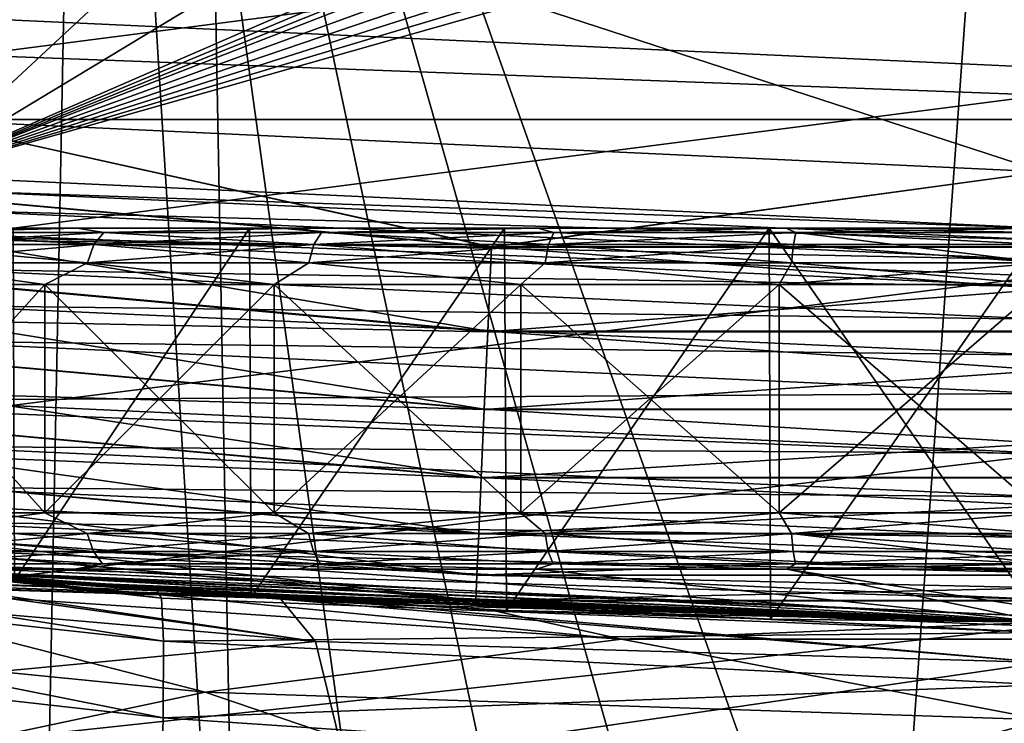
# Model space of a CAD drawing. Header units: metres. Extents: x -22 to 22, y 0 to 204.
# Tile 271 of 497: x -1.82 to -0.07, y 158.98 to 160.23. Entities that reach past the tile are written whole.
import ezdxf

# ---------------------------------------------------------------- set-up
doc = ezdxf.new("R2010")
doc.units = ezdxf.units.M
doc.layers.add('solid_002_SW0002', color=7, linetype='CONTINUOUS')
doc.layers.add('solid_002_SW0002_01', color=7, linetype='CONTINUOUS')

msp = doc.modelspace()

# ---------------------------------------------------------------- linework, layer by layer
at = {"layer": 'solid_002_SW0002'}
for points in [[(-1.887785, 182.670227, 261.700287), (-2.719687, 81.176041, 275.085602), (0, 81.175316, 275.040649)], [(-1.887785, 182.670227, 261.700287), (0, 81.175316, 275.040649), (0, 182.667419, 261.678955)], [(-2.085577, 158.700439, 198.405685), (-1.701654, 162.23439, 196.748383), (-3.390131, 162.456955, 196.748383)], [(-2.085577, 158.700439, 198.405685), (-1.773816, 158.572754, 198.452881), (-1.701654, 162.23439, 196.748383)], [(-1.773816, 158.572754, 198.452881), (-1.467934, 158.464172, 198.493423), (-1.701654, 162.23439, 196.748383)], [(-0.283617, 158.232376, 198.580673), (-0.000197, 162.160004, 196.748383), (-1.701654, 162.23439, 196.748383)], [(-0.573097, 158.259949, 198.570282), (-0.283617, 158.232376, 198.580673), (-1.701654, 162.23439, 196.748383)], [(-0.867772, 158.307495, 198.552353), (-0.573097, 158.259949, 198.570282), (-1.701654, 162.23439, 196.748383)], [(-1.166446, 158.375443, 198.526764), (-0.867772, 158.307495, 198.552353), (-1.701654, 162.23439, 196.748383)], [(-1.467934, 158.464172, 198.493423), (-1.166446, 158.375443, 198.526764), (-1.701654, 162.23439, 196.748383)], [(-0.283617, 158.232376, 198.580673), (0.000001, 158.224533, 198.583527), (-0.000197, 162.160004, 196.748383)], [(-2.01145, 159.952988, 242.790192), (-1.847646, 160.808563, 247.050339), (-1.553606, 160.734161, 246.803192)], [(-2.01145, 159.952988, 242.790192), (-1.553606, 160.734161, 246.803192), (-1.236923, 160.672714, 246.606384)], [(-2.01145, 159.952988, 242.790192), (-1.236923, 160.672714, 246.606384), (-0.897046, 160.625412, 246.456451)], [(-2.01145, 159.952988, 242.790192), (-0.897046, 160.625412, 246.456451), (-0.540434, 160.592346, 246.355698)], [(-0.491554, 160.587601, 246.338669), (-2.01145, 159.952988, 242.790192), (-0.540434, 160.592346, 246.355698)], [(-0.491554, 160.587601, 246.338669), (-0.448894, 160.580933, 246.30986), (-2.01145, 159.952988, 242.790192)], [(-1.956497, 160.596542, 241.25), (-2.003749, 160.053009, 241.25), (-0.000001, 159.960007, 241.25)], [(0, 160.505646, 241.25), (-1.956497, 160.596542, 241.25), (-0.000001, 159.960007, 241.25)], [(-0.448894, 160.580933, 246.30986), (-0.415158, 160.572342, 246.271347), (-2.01145, 159.952988, 242.790192)], [(-0.415158, 160.572342, 246.271347), (-0.352633, 160.555603, 246.195526), (-2.01145, 159.952988, 242.790192)], [(-0.352633, 160.555603, 246.195526), (-0.276699, 160.542084, 246.133545), (-2.01145, 159.952988, 242.790192)], [(-0.276699, 160.542084, 246.133545), (-0.190371, 160.531723, 246.087662), (-2.01145, 159.952988, 242.790192)], [(-0.190371, 160.531723, 246.087662), (-0.096941, 160.525436, 246.059494), (-2.01145, 159.952988, 242.790192)], [(-0.096941, 160.525436, 246.059494), (0, 160.523209, 246.050003), (-2.01145, 159.952988, 242.790192)], [(0, 160.523209, 246.050003), (0, 159.860001, 242.790192), (-2.01145, 159.952988, 242.790192)], [(-1.904344, 160.166885, 224.163696), (-1.88503, 160.480865, 224.111649), (-0.000062, 160.413696, 224.303574)], [(-1.904344, 160.166885, 224.163696), (-0.000062, 160.413696, 224.303574), (-0.000043, 160.096085, 224.355057)], [(2.003748, 160.053009), (-2.003747, 160.053009), (-3.987926, 160.329697)], [(3.987926, 160.329697), (2.003748, 160.053009), (-3.987926, 160.329697)], [(-1.917641, 159.848328, 224.165482), (-1.904344, 160.166885, 224.163696), (-0.000043, 160.096085, 224.355057)], [(-1.917641, 159.848328, 224.165482), (-0.000043, 160.096085, 224.355057), (-0.000057, 159.77449, 224.354813)], [(-0.980569, 159.825928, 0.015372), (-2.933812, 160.001724, 0.015372), (-2.003747, 160.053009)], [(-2.933688, 160.00264, 241.234818), (-0.980528, 159.826859, 241.234818), (-2.003749, 160.053009, 241.25)], [(-0.980528, 159.826859, 241.234818), (-0.000001, 159.960007, 241.25), (-2.003749, 160.053009, 241.25)], [(2.003748, 160.053009), (0, 159.960007), (-2.003747, 160.053009)], [(-2.953976, 159.852875, 0.060957), (-2.933812, 160.001724, 0.015372), (-0.980569, 159.825928, 0.015372)], [(-2.95386, 159.853729, 241.189407), (-0.987269, 159.676743, 241.189407), (-2.933688, 160.00264, 241.234818)], [(-0.987269, 159.676743, 241.189407), (-0.980528, 159.826859, 241.234818), (-2.933688, 160.00264, 241.234818)], [(-0.980528, 159.826859, 241.234818), (0.980528, 159.826859, 241.234818), (-0.000001, 159.960007, 241.25)], [(-2.972558, 159.715698, 0.134999), (-2.953976, 159.852875, 0.060957), (-0.987309, 159.675873, 0.060957)], [(-2.972453, 159.716476, 241.115524), (-0.993484, 159.538361, 241.115524), (-2.95386, 159.853729, 241.189407)], [(-0.987309, 159.675873, 0.060957), (-2.953976, 159.852875, 0.060957), (-0.980569, 159.825928, 0.015372)], [(-0.993484, 159.538361, 241.115524), (-0.987269, 159.676743, 241.189407), (-2.95386, 159.853729, 241.189407)], [(-1.717339, 159.860001, 246.429703), (-2.075058, 159.860001, 246.714798), (-1.830762, 159.860001, 246.265015)], [(-2.075058, 159.860001, 251.185211), (-1.717339, 159.860001, 251.470291), (-1.830762, 159.860001, 251.634979)], [(-2.022386, 159.852386, 251.283951), (-1.717339, 159.860001, 251.470291), (-2.075058, 159.860001, 251.185211)], [(-2.022386, 159.852386, 246.616043), (-2.075058, 159.860001, 246.714798), (-1.717339, 159.860001, 246.429703)], [(-2.043649, 159.830688, 251.308502), (-1.687199, 159.830688, 251.575333), (-2.022386, 159.852386, 251.283951)], [(-2.043649, 159.830688, 246.591507), (-2.022386, 159.852386, 246.616043), (-1.669644, 159.852386, 246.35199)], [(-1.687199, 159.830688, 246.324661), (-2.043649, 159.830688, 246.591507), (-1.669644, 159.852386, 246.35199)], [(-2.022386, 159.852386, 251.283951), (-1.669644, 159.852386, 251.548019), (-1.717339, 159.860001, 251.470291)], [(-1.669644, 159.852386, 246.35199), (-2.022386, 159.852386, 246.616043), (-1.717339, 159.860001, 246.429703)], [(-1.687199, 159.830688, 251.575333), (-1.669644, 159.852386, 251.548019), (-2.022386, 159.852386, 251.283951)], [(-1.924581, 159.533264, 224.116959), (-1.917641, 159.848328, 224.165482), (-0.000057, 159.77449, 224.354813)], [(-1.41089, 159.860001, 251.877716), (-1.828714, 159.234436, 251.636322), (-1.830762, 159.860001, 251.634979)], [(-1.830762, 159.860001, 246.265015), (-1.828564, 159.234421, 246.263565), (-1.41089, 159.860001, 246.022293)], [(-1.717339, 159.860001, 246.429703), (-1.830762, 159.860001, 246.265015), (-1.41089, 159.860001, 246.022293)], [(-1.717339, 159.860001, 251.470291), (-1.41089, 159.860001, 251.877716), (-1.830762, 159.860001, 251.634979)], [(-1.41089, 159.860001, 251.877716), (-1.407741, 159.204086, 251.879257), (-1.828714, 159.234436, 251.636322)], [(-1.41089, 159.860001, 246.022293), (-1.828564, 159.234421, 246.263565), (-1.407604, 159.204071, 246.020676)], [(-1.323971, 159.860001, 246.202591), (-1.717339, 159.860001, 246.429703), (-1.41089, 159.860001, 246.022293)], [(-1.717339, 159.860001, 251.470291), (-1.323971, 159.860001, 251.697403), (-1.41089, 159.860001, 251.877716)], [(-1.669644, 159.852386, 251.548019), (-1.323971, 159.860001, 251.697403), (-1.717339, 159.860001, 251.470291)], [(-1.669644, 159.852386, 246.35199), (-1.717339, 159.860001, 246.429703), (-1.323971, 159.860001, 246.202591)], [(-1.687199, 159.830688, 251.575333), (-1.296402, 159.830688, 251.788727), (-1.669644, 159.852386, 251.548019)], [(-1.687199, 159.830688, 246.324661), (-1.669644, 159.852386, 246.35199), (-1.282913, 159.852386, 246.140808)], [(-1.296402, 159.830688, 246.111282), (-1.687199, 159.830688, 246.324661), (-1.282913, 159.852386, 246.140808)], [(-1.669644, 159.852386, 251.548019), (-1.282913, 159.852386, 251.759186), (-1.323971, 159.860001, 251.697403)], [(-1.282913, 159.852386, 246.140808), (-1.669644, 159.852386, 246.35199), (-1.323971, 159.860001, 246.202591)], [(-1.296402, 159.830688, 251.788727), (-1.282913, 159.852386, 251.759186), (-1.669644, 159.852386, 251.548019)], [(-0.95738, 159.860001, 252.055649), (-1.407741, 159.204086, 251.879257), (-1.41089, 159.860001, 251.877716)], [(-1.41089, 159.860001, 246.022293), (-1.407604, 159.204071, 246.020676), (-0.95738, 159.860001, 245.844345)], [(-1.323971, 159.860001, 246.202591), (-1.41089, 159.860001, 246.022293), (-0.95738, 159.860001, 245.844345)], [(-1.323971, 159.860001, 251.697403), (-0.95738, 159.860001, 252.055649), (-1.41089, 159.860001, 251.877716)], [(-0.95738, 159.860001, 252.055649), (-0.954241, 159.180237, 252.056595), (-1.407741, 159.204086, 251.879257)], [(-0.95738, 159.860001, 245.844345), (-1.407604, 159.204071, 246.020676), (-0.954127, 159.180237, 245.843369)], [(-0.898216, 159.860001, 246.035339), (-1.323971, 159.860001, 246.202591), (-0.95738, 159.860001, 245.844345)], [(-1.323971, 159.860001, 251.697403), (-0.898216, 159.860001, 251.864655), (-0.95738, 159.860001, 252.055649)], [(-1.282913, 159.852386, 251.759186), (-0.898216, 159.860001, 251.864655), (-1.323971, 159.860001, 251.697403)], [(-1.282913, 159.852386, 246.140808), (-1.323971, 159.860001, 246.202591), (-0.898216, 159.860001, 246.035339)], [(-1.296402, 159.830688, 251.788727), (-0.879214, 159.830688, 251.944321), (-1.282913, 159.852386, 251.759186)], [(-1.296402, 159.830688, 246.111282), (-1.282913, 159.852386, 246.140808), (-0.870066, 159.852386, 245.986832)], [(-0.879214, 159.830688, 245.955673), (-1.296402, 159.830688, 246.111282), (-0.870066, 159.852386, 245.986832)], [(-1.282913, 159.852386, 251.759186), (-0.870066, 159.852386, 251.913177), (-0.898216, 159.860001, 251.864655)], [(-0.870066, 159.852386, 245.986832), (-1.282913, 159.852386, 246.140808), (-0.898216, 159.860001, 246.035339)], [(-0.879214, 159.830688, 251.944321), (-0.870066, 159.852386, 251.913177), (-1.282913, 159.852386, 251.759186)], [(-0.486909, 159.860001, 252.163147), (-0.954241, 159.180237, 252.056595), (-0.95738, 159.860001, 252.055649)], [(-0.95738, 159.860001, 245.844345), (-0.954127, 159.180237, 245.843369), (-0.486909, 159.860001, 245.736862)], [(-0.898216, 159.860001, 246.035339), (-0.95738, 159.860001, 245.844345), (-0.486909, 159.860001, 245.736862)], [(-0.898216, 159.860001, 251.864655), (-0.486909, 159.860001, 252.163147), (-0.95738, 159.860001, 252.055649)], [(-0.486909, 159.860001, 252.163147), (-0.484761, 159.165222, 252.163559), (-0.954241, 159.180237, 252.056595)], [(-0.486909, 159.860001, 245.736862), (-0.954127, 159.180237, 245.843369), (-0.484693, 159.165222, 245.73642)], [(-0.457672, 159.860001, 245.934799), (-0.898216, 159.860001, 246.035339), (-0.486909, 159.860001, 245.736862)], [(-0.898216, 159.860001, 251.864655), (-0.457672, 159.860001, 251.965195), (-0.486909, 159.860001, 252.163147)], [(-0.870066, 159.852386, 251.913177), (-0.457672, 159.860001, 251.965195), (-0.898216, 159.860001, 251.864655)], [(-0.870066, 159.852386, 245.986832), (-0.898216, 159.860001, 246.035339), (-0.457672, 159.860001, 245.934799)], [(-0.879214, 159.830688, 251.944321), (-0.444127, 159.830688, 252.038971), (-0.870066, 159.852386, 251.913177)], [(-0.879214, 159.830688, 245.955673), (-0.870066, 159.852386, 245.986832), (-0.439506, 159.852386, 245.893173)], [(-0.444127, 159.830688, 245.861023), (-0.879214, 159.830688, 245.955673), (-0.439506, 159.852386, 245.893173)], [(-0.870066, 159.852386, 251.913177), (-0.439506, 159.852386, 252.006836), (-0.457672, 159.860001, 251.965195)], [(-0.439506, 159.852386, 245.893173), (-0.870066, 159.852386, 245.986832), (-0.457672, 159.860001, 245.934799)], [(-0.444127, 159.830688, 252.038971), (-0.439506, 159.852386, 252.006836), (-0.870066, 159.852386, 251.913177)], [(-0.486909, 159.860001, 245.736862), (-0.484693, 159.165222, 245.73642), (0, 159.160004, 245.699997)], [(0, 159.860001, 252.199997), (-0.484761, 159.165222, 252.163559), (-0.486909, 159.860001, 252.163147)], [(0, 159.860001, 252), (0, 159.860001, 252.199997), (-0.486909, 159.860001, 252.163147)], [(-0.457672, 159.860001, 251.965195), (0, 159.860001, 252), (-0.486909, 159.860001, 252.163147)], [(0, 159.860001, 252.199997), (0, 159.160004, 252.199997), (-0.484761, 159.165222, 252.163559)], [(0, 159.852386, 252.038269), (0, 159.860001, 252), (-0.457672, 159.860001, 251.965195)], [(-0.439506, 159.852386, 252.006836), (0, 159.852386, 252.038269), (-0.457672, 159.860001, 251.965195)], [(-0.444127, 159.830688, 252.038971), (0, 159.830688, 252.07074), (-0.439506, 159.852386, 252.006836)], [(-0.444127, 159.830688, 245.861023), (-0.439506, 159.852386, 245.893173), (0, 159.798203, 245.807587)], [(0, 159.830688, 252.07074), (0, 159.852386, 252.038269), (-0.439506, 159.852386, 252.006836)], [(-2.057846, 159.798203, 251.324875), (-1.698919, 159.798203, 251.593567), (-2.043649, 159.830688, 251.308502)], [(-2.057846, 159.798203, 246.575119), (-2.043649, 159.830688, 246.591507), (-1.687199, 159.830688, 246.324661)], [(-1.698919, 159.798203, 246.306427), (-2.057846, 159.798203, 246.575119), (-1.687199, 159.830688, 246.324661)], [(-1.698919, 159.798203, 251.593567), (-1.687199, 159.830688, 251.575333), (-2.043649, 159.830688, 251.308502)], [(-1.698919, 159.798203, 251.593567), (-1.305408, 159.798203, 251.808441), (-1.687199, 159.830688, 251.575333)], [(-1.698919, 159.798203, 246.306427), (-1.687199, 159.830688, 246.324661), (-1.296402, 159.830688, 246.111282)], [(-1.305408, 159.798203, 246.091553), (-1.698919, 159.798203, 246.306427), (-1.296402, 159.830688, 246.111282)], [(-1.305408, 159.798203, 251.808441), (-1.296402, 159.830688, 251.788727), (-1.687199, 159.830688, 251.575333)], [(-1.305408, 159.798203, 251.808441), (-0.885321, 159.798203, 251.965134), (-1.296402, 159.830688, 251.788727)], [(-1.305408, 159.798203, 246.091553), (-1.296402, 159.830688, 246.111282), (-0.879214, 159.830688, 245.955673)], [(-0.885321, 159.798203, 245.934875), (-1.305408, 159.798203, 246.091553), (-0.879214, 159.830688, 245.955673)], [(-0.885321, 159.798203, 251.965134), (-0.879214, 159.830688, 251.944321), (-1.296402, 159.830688, 251.788727)], [(-0.885321, 159.798203, 251.965134), (-0.447213, 159.798203, 252.06044), (-0.879214, 159.830688, 251.944321)], [(-0.885321, 159.798203, 245.934875), (-0.879214, 159.830688, 245.955673), (-0.444127, 159.830688, 245.861023)], [(-0.447213, 159.798203, 245.839569), (-0.885321, 159.798203, 245.934875), (-0.444127, 159.830688, 245.861023)], [(-0.447213, 159.798203, 252.06044), (-0.444127, 159.830688, 252.038971), (-0.879214, 159.830688, 251.944321)], [(-0.447213, 159.798203, 252.06044), (0, 159.798203, 252.092422), (-0.444127, 159.830688, 252.038971)], [(-0.447213, 159.798203, 245.839569), (-0.444127, 159.830688, 245.861023), (0, 159.798203, 245.807587)], [(0, 159.798203, 252.092422), (0, 159.830688, 252.07074), (-0.444127, 159.830688, 252.038971)], [(-0.987269, 159.676743, 241.189407), (0.987269, 159.676743, 241.189407), (-0.980528, 159.826859, 241.234818)], [(0.987269, 159.676743, 241.189407), (0.980528, 159.826859, 241.234818), (-0.980528, 159.826859, 241.234818)], [(-2.057846, 159.798203, 246.575119), (-1.774458, 159.759995, 246.347351), (-2.142544, 159.759995, 246.640884)], [(-2.057846, 159.798203, 251.324875), (-2.142544, 159.759995, 251.259109), (-1.774458, 159.759995, 251.552658)], [(-1.698919, 159.798203, 246.306427), (-1.774458, 159.759995, 246.347351), (-2.057846, 159.798203, 246.575119)], [(-2.057846, 159.798203, 251.324875), (-1.774458, 159.759995, 251.552658), (-1.698919, 159.798203, 251.593567)], [(-1.698919, 159.798203, 246.306427), (-1.366734, 159.759995, 246.111954), (-1.774458, 159.759995, 246.347351)], [(-1.698919, 159.798203, 251.593567), (-1.774458, 159.759995, 251.552658), (-1.366734, 159.759995, 251.788055)], [(-1.305408, 159.798203, 246.091553), (-1.366734, 159.759995, 246.111954), (-1.698919, 159.798203, 246.306427)], [(-1.698919, 159.798203, 251.593567), (-1.366734, 159.759995, 251.788055), (-1.305408, 159.798203, 251.808441)], [(-1.305408, 159.798203, 246.091553), (-0.928479, 159.759995, 245.939941), (-1.366734, 159.759995, 246.111954)], [(-1.305408, 159.798203, 251.808441), (-1.366734, 159.759995, 251.788055), (-0.928479, 159.759995, 251.960052)], [(-0.885321, 159.798203, 245.934875), (-0.928479, 159.759995, 245.939941), (-1.305408, 159.798203, 246.091553)], [(-1.305408, 159.798203, 251.808441), (-0.928479, 159.759995, 251.960052), (-0.885321, 159.798203, 251.965134)], [(-0.885321, 159.798203, 245.934875), (-0.469483, 159.759995, 245.83519), (-0.928479, 159.759995, 245.939941)], [(-0.885321, 159.798203, 251.965134), (-0.928479, 159.759995, 251.960052), (-0.469483, 159.759995, 252.064819)], [(-0.447213, 159.798203, 245.839569), (-0.469483, 159.759995, 245.83519), (-0.885321, 159.798203, 245.934875)], [(-0.885321, 159.798203, 251.965134), (-0.469483, 159.759995, 252.064819), (-0.447213, 159.798203, 252.06044)], [(0, 159.798203, 245.807587), (0, 159.759995, 245.800003), (-0.469483, 159.759995, 245.83519)], [(0, 159.798203, 245.807587), (-0.469483, 159.759995, 245.83519), (-0.447213, 159.798203, 245.839569)], [(-0.447213, 159.798203, 252.06044), (-0.469483, 159.759995, 252.064819), (0, 159.759995, 252.100006)], [(-1.968624, 159.786789, 242.58078), (0, 159.69838, 242.58078), (-1.974401, 159.72261, 242.557785)], [(-2.142544, 159.353928, 246.640884), (-2.142544, 159.759995, 246.640884), (-1.774458, 159.759995, 246.347351)], [(-1.774458, 159.353928, 246.347351), (-2.142544, 159.353928, 246.640884), (-1.774458, 159.759995, 246.347351)], [(-1.774458, 159.353928, 251.552658), (-1.774458, 159.759995, 251.552658), (-2.142544, 159.759995, 251.259109)], [(-2.142544, 159.353928, 251.259109), (-1.774458, 159.353928, 251.552658), (-2.142544, 159.759995, 251.259109)], [(-1.924581, 159.533264, 224.116959), (-0.000057, 159.77449, 224.354813), (-0.000057, 159.457184, 224.302902)], [(-1.774458, 159.353928, 246.347351), (-1.774458, 159.759995, 246.347351), (-1.366734, 159.759995, 246.111954)], [(-1.366734, 159.353928, 246.111954), (-1.774458, 159.353928, 246.347351), (-1.366734, 159.759995, 246.111954)], [(-1.366734, 159.353928, 251.788055), (-1.366734, 159.759995, 251.788055), (-1.774458, 159.759995, 251.552658)], [(-1.774458, 159.353928, 251.552658), (-1.366734, 159.353928, 251.788055), (-1.774458, 159.759995, 251.552658)], [(-1.366734, 159.353928, 246.111954), (-1.366734, 159.759995, 246.111954), (-0.928479, 159.759995, 245.939941)], [(-0.928479, 159.353928, 245.939941), (-1.366734, 159.353928, 246.111954), (-0.928479, 159.759995, 245.939941)], [(-0.928479, 159.353928, 251.960052), (-0.928479, 159.759995, 251.960052), (-1.366734, 159.759995, 251.788055)], [(-1.366734, 159.353928, 251.788055), (-0.928479, 159.353928, 251.960052), (-1.366734, 159.759995, 251.788055)], [(-0.928479, 159.353928, 245.939941), (-0.928479, 159.759995, 245.939941), (-0.469483, 159.759995, 245.83519)], [(-0.469483, 159.353928, 245.83519), (-0.928479, 159.353928, 245.939941), (-0.469483, 159.759995, 245.83519)], [(-0.469483, 159.353928, 252.064819), (-0.469483, 159.759995, 252.064819), (-0.928479, 159.759995, 251.960052)], [(-0.928479, 159.353928, 251.960052), (-0.469483, 159.353928, 252.064819), (-0.928479, 159.759995, 251.960052)], [(0, 159.353928, 252.100006), (0, 159.759995, 252.100006), (-0.469483, 159.759995, 252.064819)], [(-0.469483, 159.353928, 252.064819), (0, 159.353928, 252.100006), (-0.469483, 159.759995, 252.064819)], [(-2.98884, 159.59549, 0.234648), (-2.972558, 159.715698, 0.134999), (-0.993519, 159.537582, 0.134999)], [(-2.988751, 159.596161, 241.016022), (-0.998931, 159.417068, 241.016022), (-2.972453, 159.716476, 241.115524)], [(-0.993519, 159.537582, 0.134999), (-2.972558, 159.715698, 0.134999), (-0.987309, 159.675873, 0.060957)], [(-0.998931, 159.417068, 241.016022), (-0.993484, 159.538361, 241.115524), (-2.972453, 159.716476, 241.115524)], [(-1.974401, 159.72261, 242.557785), (0, 159.633926, 242.557785), (-2.033714, 159.659622, 242.550003)], [(0, 159.69838, 242.58078), (0, 159.633926, 242.557785), (-1.974401, 159.72261, 242.557785)], [(-0.993484, 159.538361, 241.115524), (0.993484, 159.538361, 241.115524), (-0.987269, 159.676743, 241.189407)], [(0.993484, 159.538361, 241.115524), (0.987269, 159.676743, 241.189407), (-0.987269, 159.676743, 241.189407)], [(-2.033714, 159.659622, 242.550003), (0, 159.566025, 242.550003), (-2.043497, 159.554062, 242.550003)], [(0, 159.633926, 242.557785), (0, 159.566025, 242.550003), (-2.033714, 159.659622, 242.550003)], [(-3.002198, 159.496887, 0.356066), (-2.98884, 159.59549, 0.234648), (-0.998961, 159.416397, 0.234648)], [(-3.002127, 159.497406, 240.894714), (-1.003402, 159.31752, 240.894714), (-2.988751, 159.596161, 241.016022)], [(-0.998961, 159.416397, 0.234648), (-2.98884, 159.59549, 0.234648), (-0.993519, 159.537582, 0.134999)], [(-1.003402, 159.31752, 240.894714), (-0.998931, 159.417068, 241.016022), (-2.988751, 159.596161, 241.016022)], [(0, 159.566025, 242.550003), (0, 159.460007, 242.550003), (-2.043497, 159.554062, 242.550003)], [(-1.92499, 159.229721, 224.019348), (-1.924581, 159.533264, 224.116959), (-0.000057, 159.457184, 224.302902)], [(-0.998931, 159.417068, 241.016022), (0.998931, 159.417068, 241.016022), (-0.993484, 159.538361, 241.115524)], [(0.998931, 159.417068, 241.016022), (0.993484, 159.538361, 241.115524), (-0.993484, 159.538361, 241.115524)], [(-3.012115, 159.423676, 0.494579), (-3.002198, 159.496887, 0.356066), (-1.003425, 159.317001, 0.356066)], [(-3.012066, 159.424042, 240.756287), (-1.006724, 159.243546, 240.756287), (-3.002127, 159.497406, 240.894714)], [(-1.003425, 159.317001, 0.356066), (-3.002198, 159.496887, 0.356066), (-0.998961, 159.416397, 0.234648)], [(-1.006724, 159.243546, 240.756287), (-1.003402, 159.31752, 240.894714), (-3.002127, 159.497406, 240.894714)], [(-1.996953, 159.472031, 242.560226), (0, 159.382355, 242.560226), (-2.003445, 159.399902, 242.590225)], [(-1.92499, 159.229721, 224.019348), (-0.000057, 159.457184, 224.302902), (-0.000063, 159.152344, 224.200684)], [(-1.828714, 159.234436, 251.636322), (-1.784365, 159.230865, 254.498199), (-3.558496, 159.443176, 254.479568)], [(-3.144372, 159.383331, 254.600525), (-3.558496, 159.443176, 254.479568), (-1.784365, 159.230865, 254.498199)], [(-3.01821, 159.378677, 0.644852), (-3.012115, 159.423676, 0.494579), (-1.00674, 159.243195, 0.494579)], [(-3.018185, 159.37886, 240.606079), (-1.008769, 159.198013, 240.606079), (-3.012066, 159.424042, 240.756287)], [(-1.00674, 159.243195, 0.494579), (-3.012115, 159.423676, 0.494579), (-1.003425, 159.317001, 0.356066)], [(-1.008769, 159.198013, 240.606079), (-1.006724, 159.243546, 240.756287), (-3.012066, 159.424042, 240.756287)], [(-1.003402, 159.31752, 240.894714), (1.003402, 159.31752, 240.894714), (-0.998931, 159.417068, 241.016022)], [(1.003402, 159.31752, 240.894714), (0.998931, 159.417068, 241.016022), (-0.998931, 159.417068, 241.016022)], [(-2.003445, 159.399902, 242.590225), (0, 159.309937, 242.590225), (-2.009018, 159.337982, 242.637985)], [(0, 159.382355, 242.560226), (0, 159.309937, 242.590225), (-2.003445, 159.399902, 242.590225)], [(-3.144372, 159.383331, 254.600525), (-1.784365, 159.230865, 254.498199), (-1.809873, 159.234528, 254.590485)], [(-3.144372, 159.383331, 254.600525), (-1.809873, 159.234528, 254.590485), (-1.567261, 159.202118, 255.092651)], [(-3.126938, 159.371582, 255.105865), (-3.144372, 159.383331, 254.600525), (-1.567261, 159.202118, 255.092651)], [(-1.008777, 159.19783, 0.644852), (-2.076038, 159.255981, 0.8), (-3.01821, 159.378677, 0.644852)], [(-1.008777, 159.19783, 0.644852), (-3.01821, 159.378677, 0.644852), (-1.00674, 159.243195, 0.494579)], [(-3.018185, 159.37886, 240.606079), (-2.076038, 159.255981, 240.449997), (-1.008769, 159.198013, 240.606079)], [(-3.126938, 159.371582, 255.105865), (-1.567261, 159.202118, 255.092651), (-1.563343, 159.126129, 255.589996)], [(-3.118805, 159.298538, 255.605316), (-3.126938, 159.371582, 255.105865), (-1.563343, 159.126129, 255.589996)], [(-2.058205, 159.317093, 251.325302), (-1.774458, 159.353928, 251.552658), (-2.142544, 159.353928, 251.259109)], [(-2.058205, 159.317093, 246.574707), (-2.142544, 159.353928, 246.640884), (-1.774458, 159.353928, 246.347351)], [(-2.058205, 159.317093, 251.325302), (-1.699216, 159.317093, 251.594025), (-1.774458, 159.353928, 251.552658)], [(-1.699216, 159.317093, 246.305969), (-2.058205, 159.317093, 246.574707), (-1.774458, 159.353928, 246.347351)], [(-1.699216, 159.317093, 251.594025), (-1.366734, 159.353928, 251.788055), (-1.774458, 159.353928, 251.552658)], [(-1.699216, 159.317093, 246.305969), (-1.774458, 159.353928, 246.347351), (-1.366734, 159.353928, 246.111954)], [(-1.699216, 159.317093, 251.594025), (-1.305635, 159.317093, 251.808945), (-1.366734, 159.353928, 251.788055)], [(-1.305635, 159.317093, 246.091064), (-1.699216, 159.317093, 246.305969), (-1.366734, 159.353928, 246.111954)], [(-1.305635, 159.317093, 251.808945), (-0.928479, 159.353928, 251.960052), (-1.366734, 159.353928, 251.788055)], [(-1.305635, 159.317093, 246.091064), (-1.366734, 159.353928, 246.111954), (-0.928479, 159.353928, 245.939941)], [(-1.305635, 159.317093, 251.808945), (-0.885476, 159.317093, 251.965652), (-0.928479, 159.353928, 251.960052)], [(-0.885476, 159.317093, 245.934341), (-1.305635, 159.317093, 246.091064), (-0.928479, 159.353928, 245.939941)], [(-0.885476, 159.317093, 251.965652), (-0.469483, 159.353928, 252.064819), (-0.928479, 159.353928, 251.960052)], [(-0.885476, 159.317093, 245.934341), (-0.928479, 159.353928, 245.939941), (-0.469483, 159.353928, 245.83519)], [(-0.885476, 159.317093, 251.965652), (-0.447291, 159.317093, 252.060974), (-0.469483, 159.353928, 252.064819)], [(-0.447291, 159.317093, 245.83902), (-0.885476, 159.317093, 245.934341), (-0.469483, 159.353928, 245.83519)], [(0, 159.317093, 252.092972), (0, 159.353928, 252.100006), (-0.469483, 159.353928, 252.064819)], [(-0.447291, 159.317093, 252.060974), (0, 159.317093, 252.092972), (-0.469483, 159.353928, 252.064819)], [(-1.293519, 159.12558, 188.173157), (-2.708074, 159.323563, 186.865463), (-2.399243, 159.288284, 186.821609)], [(-1.293519, 159.12558, 188.173157), (-2.58922, 159.237976, 188.314804), (-2.708074, 159.323563, 186.865463)], [(-2.009018, 159.337982, 242.637985), (0, 159.247757, 242.637985), (-2.013292, 159.290497, 242.700211)], [(0, 159.309937, 242.590225), (0, 159.247757, 242.637985), (-2.009018, 159.337982, 242.637985)], [(-1.688328, 159.2854, 251.577087), (-1.699216, 159.317093, 251.594025), (-2.058205, 159.317093, 251.325302)], [(-2.045017, 159.2854, 251.310074), (-1.688328, 159.2854, 251.577087), (-2.058205, 159.317093, 251.325302)], [(-2.045017, 159.2854, 246.58992), (-2.058205, 159.317093, 246.574707), (-1.699216, 159.317093, 246.305969)], [(-1.688328, 159.2854, 246.322906), (-2.045017, 159.2854, 246.58992), (-1.699216, 159.317093, 246.305969)], [(-1.29727, 159.2854, 251.790619), (-1.305635, 159.317093, 251.808945), (-1.699216, 159.317093, 251.594025)], [(-1.688328, 159.2854, 251.577087), (-1.29727, 159.2854, 251.790619), (-1.699216, 159.317093, 251.594025)], [(-1.688328, 159.2854, 246.322906), (-1.699216, 159.317093, 246.305969), (-1.305635, 159.317093, 246.091064)], [(-1.29727, 159.2854, 246.109375), (-1.688328, 159.2854, 246.322906), (-1.305635, 159.317093, 246.091064)], [(-0.879802, 159.2854, 251.946335), (-0.885476, 159.317093, 251.965652), (-1.305635, 159.317093, 251.808945)], [(-1.29727, 159.2854, 251.790619), (-0.879802, 159.2854, 251.946335), (-1.305635, 159.317093, 251.808945)], [(-1.29727, 159.2854, 246.109375), (-1.305635, 159.317093, 246.091064), (-0.885476, 159.317093, 245.934341)], [(-0.879802, 159.2854, 245.953674), (-1.29727, 159.2854, 246.109375), (-0.885476, 159.317093, 245.934341)], [(-1.006724, 159.243546, 240.756287), (1.006724, 159.243546, 240.756287), (-1.003402, 159.31752, 240.894714)], [(1.006724, 159.243546, 240.756287), (1.003402, 159.31752, 240.894714), (-1.003402, 159.31752, 240.894714)], [(-0.444425, 159.2854, 252.041046), (-0.447291, 159.317093, 252.060974), (-0.885476, 159.317093, 251.965652)], [(-0.879802, 159.2854, 251.946335), (-0.444425, 159.2854, 252.041046), (-0.885476, 159.317093, 251.965652)], [(-0.879802, 159.2854, 245.953674), (-0.885476, 159.317093, 245.934341), (-0.447291, 159.317093, 245.83902)], [(-0.444425, 159.2854, 245.858963), (-0.879802, 159.2854, 245.953674), (-0.447291, 159.317093, 245.83902)], [(0, 159.2854, 252.07283), (0, 159.317093, 252.092972), (-0.447291, 159.317093, 252.060974)], [(-0.444425, 159.2854, 252.041046), (0, 159.2854, 252.07283), (-0.447291, 159.317093, 252.060974)], [(-0.444425, 159.2854, 245.858963), (-0.447291, 159.317093, 245.83902), (0, 159.263382, 245.857574)], [(-3.119768, 159.165283, 256.092224), (-3.118805, 159.298538, 255.605316), (-1.563945, 158.989944, 256.074341)], [(-3.118805, 159.298538, 255.605316), (-1.563343, 159.126129, 255.589996), (-1.563945, 158.989944, 256.074341)], [(-1.355185, 159.200851, 186.711746), (-2.399243, 159.288284, 186.821609), (-2.076038, 159.255981, 0.8)], [(-1.293519, 159.12558, 188.173157), (-2.399243, 159.288284, 186.821609), (-1.355185, 159.200851, 186.711746)], [(-2.013292, 159.290497, 242.700211), (0, 159.200073, 242.700211), (-2.015975, 159.260681, 242.772659)], [(0, 159.247757, 242.637985), (0, 159.200073, 242.700211), (-2.013292, 159.290497, 242.700211)], [(-1.671891, 159.263382, 251.551514), (-1.688328, 159.2854, 251.577087), (-2.045017, 159.2854, 251.310074)], [(-2.025107, 159.263382, 251.287094), (-1.671891, 159.263382, 251.551514), (-2.045017, 159.2854, 251.310074)], [(-2.025107, 159.263382, 246.6129), (-2.045017, 159.2854, 246.58992), (-1.688328, 159.2854, 246.322906)], [(-1.671891, 159.263382, 246.34848), (-2.025107, 159.263382, 246.6129), (-1.688328, 159.2854, 246.322906)], [(-1.28464, 159.263382, 251.76297), (-1.29727, 159.2854, 251.790619), (-1.688328, 159.2854, 251.577087)], [(-1.671891, 159.263382, 251.551514), (-1.28464, 159.263382, 251.76297), (-1.688328, 159.2854, 251.577087)], [(-1.671891, 159.263382, 246.34848), (-1.688328, 159.2854, 246.322906), (-1.29727, 159.2854, 246.109375)], [(-1.28464, 159.263382, 246.137039), (-1.671891, 159.263382, 246.34848), (-1.29727, 159.2854, 246.109375)], [(-0.871237, 159.263382, 251.91716), (-0.879802, 159.2854, 251.946335), (-1.29727, 159.2854, 251.790619)], [(-1.28464, 159.263382, 251.76297), (-0.871237, 159.263382, 251.91716), (-1.29727, 159.2854, 251.790619)], [(-1.28464, 159.263382, 246.137039), (-1.29727, 159.2854, 246.109375), (-0.879802, 159.2854, 245.953674)], [(-0.871237, 159.263382, 245.982834), (-1.28464, 159.263382, 246.137039), (-0.879802, 159.2854, 245.953674)], [(-0.440098, 159.263382, 252.010941), (-0.444425, 159.2854, 252.041046), (-0.879802, 159.2854, 251.946335)], [(-0.871237, 159.263382, 251.91716), (-0.440098, 159.263382, 252.010941), (-0.879802, 159.2854, 251.946335)], [(-0.871237, 159.263382, 245.982834), (-0.879802, 159.2854, 245.953674), (-0.444425, 159.2854, 245.858963)], [(-0.440098, 159.263382, 245.889053), (-0.871237, 159.263382, 245.982834), (-0.444425, 159.2854, 245.858963)], [(0, 159.263382, 252.042419), (0, 159.2854, 252.07283), (-0.444425, 159.2854, 252.041046)], [(-0.440098, 159.263382, 252.010941), (0, 159.263382, 252.042419), (-0.444425, 159.2854, 252.041046)], [(-0.440098, 159.263382, 245.889053), (-0.444425, 159.2854, 245.858963), (0, 159.263382, 245.857574)], [(0, 159.160004, 248.949997), (-3.047608, 159.25412, 248.721619), (-2.97953, 159.25412, 248.269943)], [(0, 159.160004, 248.949997), (-3.047608, 159.25412, 249.178391), (-3.047608, 159.25412, 248.721619)], [(0, 159.160004, 248.949997), (-2.97953, 159.25412, 249.630051), (-3.047608, 159.25412, 249.178391)], [(0, 159.160004, 248.949997), (-2.97953, 159.25412, 248.269943), (-2.844893, 159.25412, 247.833466)], [(0, 159.160004, 248.949997), (-2.844893, 159.25412, 250.066544), (-2.97953, 159.25412, 249.630051)], [(0, 159.160004, 248.949997), (-2.844893, 159.25412, 247.833466), (-2.646707, 159.25412, 247.421921)], [(0, 159.160004, 248.949997), (-2.646707, 159.25412, 250.478073), (-2.844893, 159.25412, 250.066544)], [(0, 159.160004, 248.949997), (-2.646707, 159.25412, 247.421921), (-2.389397, 159.25412, 247.044525)], [(0, 159.160004, 248.949997), (-2.389397, 159.25412, 250.855484), (-2.646707, 159.25412, 250.478073)], [(0, 159.160004, 248.949997), (-2.389397, 159.25412, 247.044525), (-2.078712, 159.25412, 246.709686)], [(0, 159.160004, 248.949997), (-2.078712, 159.25412, 251.190323), (-2.389397, 159.25412, 250.855484)], [(-2.025107, 159.263382, 246.6129), (-1.721593, 159.25412, 246.424881), (-2.078712, 159.25412, 246.709686)], [(-2.025107, 159.263382, 251.287094), (-2.078712, 159.25412, 251.190323), (-1.721593, 159.25412, 251.475113)], [(0, 159.160004, 248.949997), (-2.078712, 159.25412, 246.709686), (-1.721593, 159.25412, 246.424881)], [(0, 159.160004, 248.949997), (-1.721593, 159.25412, 251.475113), (-2.078712, 159.25412, 251.190323)], [(-2.015975, 159.260681, 242.772659), (0, 159.170135, 242.772659), (-2.076038, 159.255981, 242.850006)], [(-0.980402, 159.181366, 232.56308), (0, 159.160004, 240.449997), (-2.076038, 159.255981, 240.449997)], [(-1.008769, 159.198013, 240.606079), (-2.076038, 159.255981, 240.449997), (0, 159.160004, 240.449997)], [(-1.959069, 159.245453, 232.549042), (-0.980402, 159.181366, 232.56308), (-2.076038, 159.255981, 240.449997)], [(-1.008777, 159.19783, 0.644852), (0, 159.160004, 0.8), (-2.076038, 159.255981, 0.8)], [(-1.828564, 159.234421, 246.263565), (-2.076038, 159.255981, 242.850006), (0, 159.160004, 242.850006)], [(0, 159.170135, 242.772659), (0, 159.160004, 242.850006), (-2.076038, 159.255981, 242.850006)], [(-1.671891, 159.263382, 246.34848), (-1.721593, 159.25412, 246.424881), (-2.025107, 159.263382, 246.6129)], [(-2.025107, 159.263382, 251.287094), (-1.721593, 159.25412, 251.475113), (-1.671891, 159.263382, 251.551514)], [(0, 159.200073, 242.700211), (0, 159.170135, 242.772659), (-2.015975, 159.260681, 242.772659)], [(-1.671891, 159.263382, 246.34848), (-1.326015, 159.25412, 246.196503), (-1.721593, 159.25412, 246.424881)], [(-1.671891, 159.263382, 251.551514), (-1.721593, 159.25412, 251.475113), (-1.326015, 159.25412, 251.703506)], [(0, 159.160004, 248.949997), (-1.721593, 159.25412, 246.424881), (-1.326015, 159.25412, 246.196503)], [(0, 159.160004, 248.949997), (-1.326015, 159.25412, 251.703506), (-1.721593, 159.25412, 251.475113)], [(-1.28464, 159.263382, 246.137039), (-1.326015, 159.25412, 246.196503), (-1.671891, 159.263382, 246.34848)], [(-1.671891, 159.263382, 251.551514), (-1.326015, 159.25412, 251.703506), (-1.28464, 159.263382, 251.76297)], [(-1.28464, 159.263382, 246.137039), (-0.900817, 159.25412, 246.029617), (-1.326015, 159.25412, 246.196503)], [(-1.28464, 159.263382, 251.76297), (-1.326015, 159.25412, 251.703506), (-0.900817, 159.25412, 251.870377)], [(0, 159.160004, 248.949997), (-1.326015, 159.25412, 246.196503), (-0.900817, 159.25412, 246.029617)], [(0, 159.160004, 248.949997), (-0.900817, 159.25412, 251.870377), (-1.326015, 159.25412, 251.703506)], [(-0.871237, 159.263382, 245.982834), (-0.900817, 159.25412, 246.029617), (-1.28464, 159.263382, 246.137039)], [(-1.28464, 159.263382, 251.76297), (-0.900817, 159.25412, 251.870377), (-0.871237, 159.263382, 251.91716)], [(-0.871237, 159.263382, 245.982834), (-0.455496, 159.25412, 245.927979), (-0.900817, 159.25412, 246.029617)], [(-0.871237, 159.263382, 251.91716), (-0.900817, 159.25412, 251.870377), (-0.455496, 159.25412, 251.972015)], [(0, 159.160004, 248.949997), (-0.900817, 159.25412, 246.029617), (-0.455496, 159.25412, 245.927979)], [(0, 159.160004, 248.949997), (-0.455496, 159.25412, 251.972015), (-0.900817, 159.25412, 251.870377)], [(-0.440098, 159.263382, 245.889053), (-0.455496, 159.25412, 245.927979), (-0.871237, 159.263382, 245.982834)], [(-0.871237, 159.263382, 251.91716), (-0.455496, 159.25412, 251.972015), (-0.440098, 159.263382, 252.010941)], [(0, 159.263382, 245.857574), (0, 159.25412, 245.893845), (-0.455496, 159.25412, 245.927979)], [(0, 159.263382, 245.857574), (-0.455496, 159.25412, 245.927979), (-0.440098, 159.263382, 245.889053)], [(-0.440098, 159.263382, 252.010941), (-0.455496, 159.25412, 251.972015), (0, 159.25412, 252.006149)], [(0, 159.183533, 250.478806), (0, 159.25412, 252.006149), (-0.455496, 159.25412, 251.972015)], [(0, 159.160004, 248.949997), (0, 159.183533, 250.478806), (-0.455496, 159.25412, 251.972015)], [(-1.293519, 159.12558, 188.173157), (-2.485008, 159.012512, 189.750031), (-2.58922, 159.237976, 188.314804)], [(-0.74934, 159.129547, 231.737686), (-1.959069, 159.245453, 232.549042), (-2.245627, 159.229355, 231.718185)], [(-0.74934, 159.129547, 231.737686), (-0.980402, 159.181366, 232.56308), (-1.959069, 159.245453, 232.549042)], [(-1.828714, 159.234436, 251.636322), (-1.407741, 159.204086, 251.879257), (-1.784365, 159.230865, 254.498199)], [(-1.407604, 159.204071, 246.020676), (-1.828564, 159.234421, 246.263565), (0, 159.160004, 242.850006)], [(-1.809873, 159.234528, 254.590485), (-1.784365, 159.230865, 254.498199), (-1.575842, 159.216782, 254.589264)], [(-1.809873, 159.234528, 254.590485), (-1.575842, 159.216782, 254.589264), (-1.567261, 159.202118, 255.092651)], [(-1.008769, 159.198013, 240.606079), (1.008769, 159.198013, 240.606079), (-1.006724, 159.243546, 240.756287)], [(1.008769, 159.198013, 240.606079), (1.006724, 159.243546, 240.756287), (-1.006724, 159.243546, 240.756287)], [(-2.245627, 159.229355, 231.718185), (-2.97331, 159.183182, 230.876404), (-1.48943, 159.035553, 230.901489)], [(-0.74934, 159.129547, 231.737686), (-2.245627, 159.229355, 231.718185), (-1.48943, 159.035553, 230.901489)], [(-1.918856, 158.945404, 223.875153), (-1.92499, 159.229721, 224.019348), (-0.000063, 159.152344, 224.200684)], [(-0.484761, 159.165222, 252.163559), (0, 159.160004, 252.199997), (-1.784365, 159.230865, 254.498199)], [(-0.954241, 159.180237, 252.056595), (-0.484761, 159.165222, 252.163559), (-1.784365, 159.230865, 254.498199)], [(-1.407741, 159.204086, 251.879257), (-0.954241, 159.180237, 252.056595), (-1.784365, 159.230865, 254.498199)], [(0, 159.160309, 254.544998), (0, 159.161224, 254.58522), (-1.575842, 159.216782, 254.589264)], [(0, 159.141205, 255.13295), (-1.567261, 159.202118, 255.092651), (-1.575842, 159.216782, 254.589264)], [(0, 159.141205, 255.13295), (-1.563343, 159.126129, 255.589996), (-1.567261, 159.202118, 255.092651)], [(-0.954127, 159.180237, 245.843369), (-1.407604, 159.204071, 246.020676), (0, 159.160004, 242.850006)], [(0, 159.088303, 188.126328), (-1.355185, 159.200851, 186.711746), (-1.19362, 159.191681, 186.700226)], [(0, 159.088303, 188.126328), (-1.293519, 159.12558, 188.173157), (-1.355185, 159.200851, 186.711746)], [(-1.48943, 159.035553, 230.901489), (-2.97331, 159.183182, 230.876404), (-2.227252, 158.879105, 230.082062)], [(1.008777, 159.19783, 0.644852), (0, 159.160004, 0.8), (-1.008777, 159.19783, 0.644852)], [(-0.980402, 159.181366, 232.56308), (0.000152, 159.160004, 232.567764), (0, 159.160004, 240.449997)], [(-0.74934, 159.129547, 231.737686), (0.000152, 159.160004, 232.567764), (-0.980402, 159.181366, 232.56308)], [(-3.12981, 158.973846, 256.559235), (-3.119768, 159.165283, 256.092224), (-1.569058, 158.795624, 256.538422)], [(-3.119768, 159.165283, 256.092224), (-1.563945, 158.989944, 256.074341), (-1.569058, 158.795624, 256.538422)], [(-0.484693, 159.165222, 245.73642), (-0.954127, 159.180237, 245.843369), (0, 159.160004, 242.850006)], [(-0.484693, 159.165222, 245.73642), (0, 159.160004, 242.850006), (0, 159.160004, 245.699997)], [(-1.918856, 158.945404, 223.875153), (-0.000063, 159.152344, 224.200684), (-0.00014, 158.867798, 224.050766)], [(0.749945, 159.129562, 231.737701), (0.000152, 159.160004, 232.567764), (-0.74934, 159.129547, 231.737686)], [(0, 159.141205, 255.13295), (0, 159.048309, 255.673111), (-1.563343, 159.126129, 255.589996)], [(-1.293519, 159.12558, 188.173157), (-1.240549, 158.908432, 189.619919), (-2.485008, 159.012512, 189.750031)], [(0, 159.048309, 255.673111), (-1.563945, 158.989944, 256.074341), (-1.563343, 159.126129, 255.589996)], [(0, 159.088303, 188.126328), (-1.240549, 158.908432, 189.619919), (-1.293519, 159.12558, 188.173157)], [(0, 159.088303, 188.126328), (-0.000001, 158.873917, 189.577118), (-1.240549, 158.908432, 189.619919)], [(0, 159.048309, 255.673111), (0, 158.884201, 256.196075), (-1.563945, 158.989944, 256.074341)], [(-1.48943, 159.035553, 230.901489), (-2.227252, 158.879105, 230.082062), (-0.743246, 158.781403, 230.09613)], [(0.000298, 158.986328, 230.909866), (-1.48943, 159.035553, 230.901489), (-0.743246, 158.781403, 230.09613)], [(-1.240549, 158.908432, 189.619919), (-2.398988, 158.649582, 191.158051), (-2.485008, 159.012512, 189.750031)], [(0, 158.884201, 256.196075), (-1.569058, 158.795624, 256.538422), (-1.563945, 158.989944, 256.074341)]]:
    msp.add_3dface(points, dxfattribs=at)
at = {"layer": 'solid_002_SW0002_01'}
for points in [[(-0.980569, 159.825928, 0.015372), (-2.003747, 160.053009), (0, 159.960007)], [(-1.956024, 159.926788, 242.725449), (-2.01145, 159.952988, 242.790192), (0, 159.860001, 242.790192)], [(0.980569, 159.825928, 0.015372), (-0.980569, 159.825928, 0.015372), (0, 159.960007)], [(-1.959191, 159.891617, 242.66684), (-1.956024, 159.926788, 242.725449), (0, 159.838943, 242.725449)], [(0, 159.838943, 242.725449), (-1.956024, 159.926788, 242.725449), (0, 159.860001, 242.790192)], [(-1.963465, 159.844116, 242.617767), (-1.959191, 159.891617, 242.66684), (0, 159.803619, 242.66684)], [(-1.959191, 159.891617, 242.66684), (0, 159.838943, 242.725449), (0, 159.803619, 242.66684)], [(-0.486909, 159.860001, 245.736862), (0, 159.160004, 245.699997), (0, 159.860001, 245.699997)], [(-0.457672, 159.860001, 245.934799), (-0.486909, 159.860001, 245.736862), (0, 159.860001, 245.699997)], [(0, 159.860001, 245.899994), (-0.457672, 159.860001, 245.934799), (0, 159.860001, 245.699997)], [(-0.439506, 159.852386, 245.893173), (-0.457672, 159.860001, 245.934799), (0, 159.860001, 245.899994)], [(0, 159.798203, 245.807587), (-0.439506, 159.852386, 245.893173), (0, 159.860001, 245.899994)], [(-1.968624, 159.786789, 242.58078), (-1.963465, 159.844116, 242.617767), (0, 159.755936, 242.617767)], [(-1.963465, 159.844116, 242.617767), (0, 159.803619, 242.66684), (0, 159.755936, 242.617767)], [(-0.987309, 159.675873, 0.060957), (-0.980569, 159.825928, 0.015372), (0.980569, 159.825928, 0.015372)], [(0.987309, 159.675873, 0.060957), (-0.987309, 159.675873, 0.060957), (0.980569, 159.825928, 0.015372)], [(-0.447213, 159.798203, 252.06044), (0, 159.759995, 252.100006), (0, 159.798203, 252.092422)], [(-1.968624, 159.786789, 242.58078), (0, 159.755936, 242.617767), (0, 159.69838, 242.58078)], [(-0.469483, 159.353928, 245.83519), (0, 159.759995, 245.800003), (0, 159.353928, 245.800003)], [(-0.469483, 159.353928, 245.83519), (-0.469483, 159.759995, 245.83519), (0, 159.759995, 245.800003)], [(-0.993519, 159.537582, 0.134999), (-0.987309, 159.675873, 0.060957), (0.987309, 159.675873, 0.060957)], [(0.993519, 159.537582, 0.134999), (-0.993519, 159.537582, 0.134999), (0.987309, 159.675873, 0.060957)], [(-1.996953, 159.472031, 242.560226), (-2.043497, 159.554062, 242.550003), (0, 159.460007, 242.550003)], [(-0.998961, 159.416397, 0.234648), (-0.993519, 159.537582, 0.134999), (0.993519, 159.537582, 0.134999)], [(0.998961, 159.416397, 0.234648), (-0.998961, 159.416397, 0.234648), (0.993519, 159.537582, 0.134999)], [(-1.996953, 159.472031, 242.560226), (0, 159.460007, 242.550003), (0, 159.382355, 242.560226)], [(-1.003425, 159.317001, 0.356066), (-0.998961, 159.416397, 0.234648), (0.998961, 159.416397, 0.234648)], [(1.003425, 159.317001, 0.356066), (-1.003425, 159.317001, 0.356066), (0.998961, 159.416397, 0.234648)], [(-0.447291, 159.317093, 245.83902), (-0.469483, 159.353928, 245.83519), (0, 159.353928, 245.800003)], [(0, 159.263382, 245.857574), (-0.447291, 159.317093, 245.83902), (0, 159.353928, 245.800003)], [(-1.00674, 159.243195, 0.494579), (-1.003425, 159.317001, 0.356066), (1.003425, 159.317001, 0.356066)], [(1.00674, 159.243195, 0.494579), (-1.00674, 159.243195, 0.494579), (1.003425, 159.317001, 0.356066)], [(-1.355185, 159.200851, 186.711746), (-2.076038, 159.255981, 0.8), (0, 159.160004, 0.8)], [(0, 159.160004, 248.949997), (-0.455496, 159.25412, 245.927979), (0, 159.25412, 245.893845)], [(-0.440098, 159.263382, 252.010941), (0, 159.25412, 252.006149), (0, 159.263382, 252.042419)], [(-1.008777, 159.19783, 0.644852), (-1.00674, 159.243195, 0.494579), (1.00674, 159.243195, 0.494579)], [(1.008777, 159.19783, 0.644852), (-1.008777, 159.19783, 0.644852), (1.00674, 159.243195, 0.494579)], [(-1.784365, 159.230865, 254.498199), (0, 159.160004, 252.199997), (0, 159.160004, 254.504776)], [(-1.575842, 159.216782, 254.589264), (-1.784365, 159.230865, 254.498199), (0, 159.160004, 254.504776)], [(0, 159.160309, 254.544998), (-1.575842, 159.216782, 254.589264), (0, 159.160004, 254.504776)], [(0, 159.141205, 255.13295), (-1.575842, 159.216782, 254.589264), (0, 159.161224, 254.58522)], [(-1.19362, 159.191681, 186.700226), (-1.355185, 159.200851, 186.711746), (0, 159.160004, 0.8)], [(0, 159.160004, 186.66153), (-1.19362, 159.191681, 186.700226), (0, 159.160004, 0.8)], [(0, 159.088303, 188.126328), (-1.19362, 159.191681, 186.700226), (0, 159.160004, 186.66153)], [(-1.008769, 159.198013, 240.606079), (0, 159.160004, 240.449997), (1.008769, 159.198013, 240.606079)], [(-0.74934, 159.129547, 231.737686), (-1.48943, 159.035553, 230.901489), (0.000298, 158.986328, 230.909866)], [(0.749945, 159.129562, 231.737701), (-0.74934, 159.129547, 231.737686), (0.000298, 158.986328, 230.909866)], [(0.000298, 158.986328, 230.909866), (-0.743246, 158.781403, 230.09613), (0.743647, 158.781418, 230.096146)]]:
    msp.add_3dface(points, dxfattribs=at)

doc.saveas('drawing.dxf')
